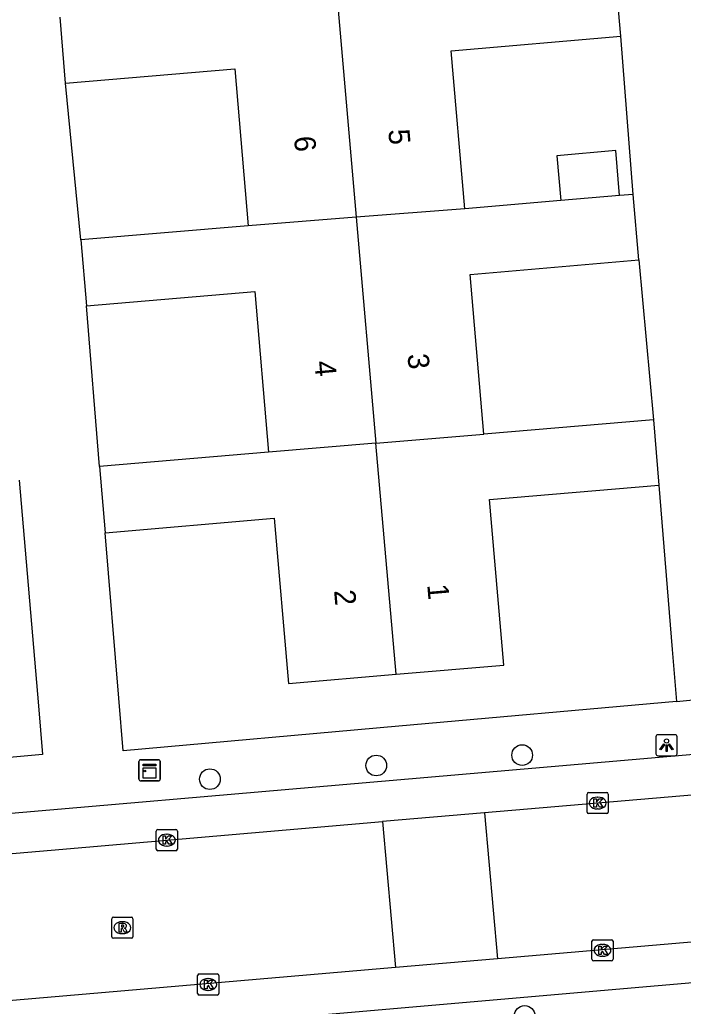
# Model space of a CAD drawing. Extents: x 162990 to 165007, y 383433 to 384336.
# Drawn here: x 164183.06 to 164214.4, y 383839.91 to 383886.56 of the extents above; entities that cross this region are included whole.
import ezdxf

# ---------------------------------------------------------------- set-up
doc = ezdxf.new("R2010")
doc.units = 0
for name, color, linetype in [('IMGEO_Boom', 7, 'Continuous'), ('IMGEO_Kast', 7, 'Continuous'), ('IMGEO_Kolk', 7, 'Continuous'), ('IMGEO_Lichtpunt', 7, 'Continuous'), ('IMGEO_Pand', 7, 'Continuous'), ('IMGEO_Pand_nummerreeks', 7, 'Continuous'), ('IMGEO_Rijbaan_lokaal_open', 7, 'Continuous'), ('IMGEO_Rioolput', 7, 'Continuous'), ('IMGEO_Voetpad_open', 7, 'Continuous')]:
    doc.layers.add(name, color=color, linetype=linetype)

msp = doc.modelspace()

# ---------------------------------------------------------------- linework, layer by layer
at = {"layer": 'IMGEO_Boom'}
for centre in [(164206.791, 383851.789), (164199.897, 383851.298), (164192.038, 383850.652), (164206.909, 383839.456)]:
    msp.add_circle(centre, 0.489, dxfattribs=at)
at = {"layer": 'IMGEO_Kast'}
for p, q in [((164188.689, 383850.648), (164188.689, 383851.489)), ((164188.689, 383851.489), (164188.689, 383850.648)), ((164188.764, 383851.573), (164189.605, 383851.573)), ((164189.605, 383851.573), (164188.764, 383851.573)), ((164189.689, 383851.498), (164189.689, 383850.657)), ((164189.689, 383850.657), (164189.689, 383851.498)), ((164189.614, 383850.573), (164188.773, 383850.573)), ((164188.773, 383850.573), (164189.614, 383850.573))]:
    msp.add_line(p, q, dxfattribs=at)
for points in [[(164188.884, 383851.363), (164189.484, 383851.363), (164189.484, 383851.278), (164188.884, 383851.278), (164188.884, 383851.363)], [(164188.884, 383851.188), (164189.484, 383851.188), (164189.484, 383850.699), (164188.884, 383850.699), (164188.884, 383851.188)]]:
    msp.add_lwpolyline(points, dxfattribs=at)
msp.add_circle((164188.968, 383851.037), 0.0377, dxfattribs=at)
for centre, start, end in [((164188.767, 383851.495), 92.4484, 184.2845), ((164188.767, 383851.495), 92.4484, 184.2845), ((164189.611, 383851.495), 2.4484, 94.2845), ((164189.611, 383851.495), 2.4484, 94.2845), ((164188.767, 383850.651), 182.4484, 274.2845), ((164188.767, 383850.651), 182.4484, 274.2845), ((164189.611, 383850.651), 272.4484, 4.2845), ((164189.611, 383850.651), 272.4484, 4.2845)]:
    msp.add_arc(centre, 0.0779, start, end, dxfattribs=at)
at = {"layer": 'IMGEO_Kolk'}
for p, q in [((164209.856, 383849.096), (164209.856, 383849.948)), ((164209.931, 383850.022), (164210.783, 383850.022)), ((164210.857, 383849.948), (164210.857, 383849.096)), ((164210.344, 383849.802), (164210.369, 383849.802)), ((164210.783, 383849.022), (164209.931, 383849.022)), ((164210.367, 383849.242), (164210.342, 383849.242)), ((164189.504, 383847.345), (164189.504, 383848.197)), ((164189.579, 383848.271), (164190.431, 383848.271)), ((164189.992, 383848.051), (164190.017, 383848.051)), ((164190.505, 383848.197), (164190.505, 383847.345)), ((164190.431, 383847.271), (164189.579, 383847.271)), ((164190.015, 383847.491), (164189.99, 383847.491)), ((164210.085, 383842.134), (164210.085, 383842.986)), ((164210.16, 383843.06), (164211.012, 383843.06)), ((164211.086, 383842.986), (164211.086, 383842.134)), ((164210.573, 383842.84), (164210.598, 383842.84)), ((164211.012, 383842.06), (164210.16, 383842.06)), ((164210.596, 383842.28), (164210.571, 383842.28)), ((164191.459, 383840.517), (164191.459, 383841.369)), ((164191.534, 383841.443), (164192.386, 383841.443)), ((164191.947, 383841.223), (164191.972, 383841.223)), ((164192.46, 383841.369), (164192.46, 383840.517)), ((164191.97, 383840.663), (164191.945, 383840.663)), ((164192.386, 383840.443), (164191.534, 383840.443))]:
    msp.add_line(p, q, dxfattribs=at)
for points in [[(164209.856, 383849.096), (164209.856, 383849.948)], [(164209.931, 383850.022), (164210.783, 383850.022)], [(164210.857, 383849.948), (164210.857, 383849.096)], [(164210.177, 383849.722), (164210.3, 383849.722), (164210.3, 383849.571), (164210.43, 383849.722), (164210.594, 383849.722), (164210.448, 383849.571), (164210.601, 383849.322), (164210.449, 383849.322), (164210.364, 383849.486), (164210.3, 383849.419), (164210.3, 383849.322), (164210.177, 383849.322), (164210.177, 383849.722)], [(164210.783, 383849.022), (164209.931, 383849.022)], [(164189.504, 383847.345), (164189.504, 383848.197)], [(164189.579, 383848.271), (164190.431, 383848.271)], [(164190.505, 383848.197), (164190.505, 383847.345)], [(164189.825, 383847.971), (164189.948, 383847.971), (164189.948, 383847.82), (164190.078, 383847.971), (164190.242, 383847.971), (164190.096, 383847.82), (164190.249, 383847.571), (164190.097, 383847.571), (164190.012, 383847.735), (164189.948, 383847.668), (164189.948, 383847.571), (164189.825, 383847.571), (164189.825, 383847.971)], [(164190.431, 383847.271), (164189.579, 383847.271)], [(164210.085, 383842.134), (164210.085, 383842.986)], [(164210.16, 383843.06), (164211.012, 383843.06)], [(164211.086, 383842.986), (164211.086, 383842.134)], [(164210.406, 383842.76), (164210.529, 383842.76), (164210.529, 383842.609), (164210.659, 383842.76), (164210.823, 383842.76), (164210.677, 383842.609), (164210.83, 383842.36), (164210.678, 383842.36), (164210.593, 383842.524), (164210.529, 383842.457), (164210.529, 383842.36), (164210.406, 383842.36), (164210.406, 383842.76)], [(164211.012, 383842.06), (164210.16, 383842.06)], [(164191.459, 383840.517), (164191.459, 383841.369)], [(164191.534, 383841.443), (164192.386, 383841.443)], [(164191.78, 383841.143), (164191.903, 383841.143), (164191.903, 383840.992), (164192.033, 383841.143), (164192.197, 383841.143), (164192.051, 383840.992), (164192.204, 383840.743), (164192.052, 383840.743), (164191.967, 383840.907), (164191.903, 383840.84), (164191.903, 383840.743), (164191.78, 383840.743), (164191.78, 383841.143)], [(164192.46, 383841.369), (164192.46, 383840.517)], [(164192.386, 383840.443), (164191.534, 383840.443)]]:
    msp.add_lwpolyline(points, dxfattribs=at)
for centre, start, end in [((164209.933, 383849.946), 91.552, 178.448), ((164209.933, 383849.946), 91.552, 178.448), ((164210.781, 383849.946), 1.552, 88.448), ((164210.781, 383849.946), 1.552, 88.448), ((164209.933, 383849.098), 181.552, 268.448), ((164209.933, 383849.098), 181.552, 268.448), ((164210.781, 383849.098), 271.552, 358.448), ((164210.781, 383849.098), 271.552, 358.448), ((164189.581, 383848.195), 91.552, 178.448), ((164189.581, 383848.195), 91.552, 178.448), ((164190.429, 383848.195), 1.552, 88.448), ((164190.429, 383848.195), 1.552, 88.448), ((164189.581, 383847.347), 181.552, 268.448), ((164189.581, 383847.347), 181.552, 268.448), ((164190.429, 383847.347), 271.552, 358.448), ((164190.429, 383847.347), 271.552, 358.448), ((164210.162, 383842.984), 91.552, 178.448), ((164210.162, 383842.984), 91.552, 178.448), ((164211.01, 383842.984), 1.552, 88.448), ((164211.01, 383842.984), 1.552, 88.448), ((164210.162, 383842.136), 181.552, 268.448), ((164210.162, 383842.136), 181.552, 268.448), ((164211.01, 383842.136), 271.552, 358.448), ((164211.01, 383842.136), 271.552, 358.448), ((164191.536, 383841.367), 91.552, 178.448), ((164191.536, 383841.367), 91.552, 178.448), ((164192.384, 383841.367), 1.552, 88.448), ((164192.384, 383841.367), 1.552, 88.448), ((164191.536, 383840.519), 181.552, 268.448), ((164191.536, 383840.519), 181.552, 268.448), ((164192.384, 383840.519), 271.552, 358.448), ((164192.384, 383840.519), 271.552, 358.448)]:
    msp.add_arc(centre, 0.0765, start, end, dxfattribs=at)
for centre, major_axis, ratio, start_param, end_param in [((164210.343, 383849.522), (-0.387, 0.002), 0.722429, 4.712389, 7.853982), ((164210.368, 383849.522), (-0.39, 0.002), 0.717154, 1.570796, 4.712389), ((164189.991, 383847.771), (-0.387, 0.002), 0.722429, 4.712389, 7.853982), ((164190.016, 383847.771), (-0.39, 0.002), 0.717154, 1.570796, 4.712389), ((164210.572, 383842.56), (-0.387, 0.002), 0.722429, 4.712389, 7.853982), ((164210.597, 383842.56), (-0.39, 0.002), 0.717154, 1.570796, 4.712389), ((164191.946, 383840.943), (-0.387, 0.002), 0.722429, 4.712389, 7.853982), ((164191.971, 383840.943), (-0.39, 0.002), 0.717154, 1.570796, 4.712389)]:
    msp.add_ellipse(centre, major_axis=major_axis, ratio=ratio, start_param=start_param, end_param=end_param, dxfattribs=at)
at = {"layer": 'IMGEO_Lichtpunt'}
for p, q in [((164214.014, 383852.754), (164213.206, 383852.754)), ((164214.014, 383852.754), (164213.206, 383852.754)), ((164213.112, 383852.659), (164213.112, 383851.852)), ((164213.112, 383852.659), (164213.112, 383851.852)), ((164214.108, 383851.852), (164214.108, 383852.659)), ((164214.108, 383851.852), (164214.108, 383852.659)), ((164213.206, 383851.758), (164214.014, 383851.758)), ((164213.206, 383851.758), (164214.014, 383851.758))]:
    msp.add_line(p, q, dxfattribs=at)
for points in [[(164213.486, 383852.323), (164213.525, 383852.295), (164213.337, 383852.033), (164213.299, 383852.06), (164213.486, 383852.323)], [(164213.588, 383852.275), (164213.635, 383852.275), (164213.635, 383851.953), (164213.588, 383851.953), (164213.588, 383852.275)], [(164213.698, 383852.295), (164213.736, 383852.322), (164213.923, 383852.06), (164213.884, 383852.032), (164213.698, 383852.295)]]:
    msp.add_lwpolyline(points, dxfattribs=at)
msp.add_circle((164213.611, 383852.457), 0.0994, dxfattribs=at)
for centre, start, end in [((164213.206, 383852.659), 90, 180), ((164213.206, 383852.659), 90, 180), ((164214.014, 383852.659), 0, 90), ((164214.014, 383852.659), 0, 90), ((164213.206, 383851.852), 180, 270), ((164213.206, 383851.852), 180, 270), ((164214.014, 383851.852), 270, 0), ((164214.014, 383851.852), 270, 360)]:
    msp.add_arc(centre, 0.0946, start, end, dxfattribs=at)
at = {"layer": 'IMGEO_Pand'}
for points in [[(164211.446, 383885.783), (164211.186, 383888.827)], [(164198.037, 383887.752), (164198.954, 383877.221)], [(164185.225, 383883.565), (164184.958, 383886.683)], [(164204.076, 383877.62), (164203.437, 383885.099), (164211.446, 383885.783)], [(164185.225, 383883.565), (164193.209, 383884.247), (164193.843, 383876.823)], [(164211.39, 383878.245), (164211.208, 383880.376), (164208.432, 383880.125), (164208.613, 383878.008)], [(164208.613, 383878.008), (164204.076, 383877.62)], [(164211.39, 383878.245), (164208.613, 383878.008)], [(164212.042, 383878.301), (164211.39, 383878.245)], [(164212.306, 383875.204), (164212.042, 383878.301)], [(164204.076, 383877.62), (164198.954, 383877.221)], [(164198.954, 383877.221), (164193.843, 383876.823)], [(164198.954, 383877.221), (164199.884, 383866.538)], [(164193.843, 383876.823), (164185.938, 383876.147)], [(164185.938, 383876.147), (164186.204, 383873.028)], [(164204.986, 383866.966), (164204.34, 383874.523), (164212.306, 383875.204)], [(164186.204, 383873.028), (164194.159, 383873.707), (164194.808, 383866.113)], [(164212.988, 383867.65), (164204.986, 383866.966)], [(164212.988, 383867.65), (164213.252, 383864.561)], [(164199.884, 383866.538), (164204.986, 383866.966)], [(164199.884, 383866.538), (164194.808, 383866.113)], [(164200.835, 383855.61), (164199.884, 383866.538)], [(164194.808, 383866.113), (164186.826, 383865.431)], [(164186.826, 383865.431), (164187.093, 383862.305)], [(164183.023, 383864.788), (164183.936, 383854.118), (164184.133, 383851.812), (164181.349, 383851.573)], [(164200.835, 383855.61), (164205.92, 383856.044), (164205.251, 383863.878), (164213.252, 383864.561)], [(164187.093, 383862.305), (164195.082, 383862.988), (164195.75, 383855.175), (164200.835, 383855.61)]]:
    msp.add_lwpolyline(points, dxfattribs=at)
at = {"layer": 'IMGEO_Rijbaan_lokaal_open'}
for points in [[(164247.115, 383852.804), (164222.364, 383850.548), (164205.014, 383849.059)], [(164205.014, 383849.059), (164200.186, 383848.644)], [(164205.014, 383849.059), (164205.622, 383842.154)], [(164132.109, 383842.801), (164184.534, 383847.301), (164200.186, 383848.644)], [(164200.186, 383848.644), (164200.814, 383841.74)], [(164252.675, 383846.206), (164205.622, 383842.154)], [(164205.622, 383842.154), (164200.814, 383841.74)], [(164200.814, 383841.74), (164168.088, 383838.921)]]:
    msp.add_lwpolyline(points, dxfattribs=at)
at = {"layer": 'IMGEO_Rioolput'}
for p, q in [((164187.403, 383843.204), (164187.403, 383844.056)), ((164187.478, 383844.13), (164188.33, 383844.13)), ((164187.891, 383843.91), (164187.916, 383843.91)), ((164188.404, 383844.056), (164188.404, 383843.204)), ((164187.914, 383843.35), (164187.889, 383843.35)), ((164188.33, 383843.13), (164187.478, 383843.13))]:
    msp.add_line(p, q, dxfattribs=at)
for points in [[(164187.403, 383843.204), (164187.403, 383844.056)], [(164187.478, 383844.13), (164188.33, 383844.13)], [(164187.992, 383843.828), (164187.74, 383843.83), (164187.74, 383843.43)], [(164188.404, 383844.056), (164188.404, 383843.204)], [(164187.74, 383843.43), (164187.864, 383843.43), (164187.864, 383843.592), (164187.875, 383843.592)], [(164187.918, 383843.749), (164187.864, 383843.749), (164187.864, 383843.668)], [(164187.864, 383843.668), (164187.916, 383843.668)], [(164187.922, 383843.563), (164187.993, 383843.43), (164188.133, 383843.43), (164188.068, 383843.556)], [(164188.33, 383843.13), (164187.478, 383843.13)]]:
    msp.add_lwpolyline(points, dxfattribs=at)
for centre, radius, start, end in [((164187.48, 383844.054), 0.0765, 91.552, 178.448), ((164187.48, 383844.054), 0.0765, 91.552, 178.448), ((164187.991, 383843.718), 0.109, 350.3612, 89.416), ((164188.328, 383844.054), 0.0765, 1.552, 88.448), ((164188.328, 383844.054), 0.0765, 1.552, 88.448), ((164187.874, 383843.539), 0.0533, 26.0293, 88.6989), ((164187.9, 383843.857), 0.19, 274.7715, 282.9687), ((164187.924, 383843.653), 0.0964, 77.0061, 93.1865), ((164187.938, 383843.71), 0.0378, 276.6634, 79.6772), ((164187.989, 383843.718), 0.112, 277.5842, 350.9817), ((164187.973, 383843.503), 0.108, 29.5134, 73.7905), ((164187.48, 383843.206), 0.0765, 181.552, 268.448), ((164187.48, 383843.206), 0.0765, 181.552, 268.448), ((164188.328, 383843.206), 0.0765, 271.552, 358.448), ((164188.328, 383843.206), 0.0765, 271.552, 358.448)]:
    msp.add_arc(centre, radius, start, end, dxfattribs=at)
for centre, major_axis, ratio, start_param, end_param in [((164187.89, 383843.63), (-0.387, 0.002), 0.722429, 4.712389, 7.853982), ((164187.915, 383843.63), (-0.39, 0.002), 0.717154, 1.570796, 4.712389)]:
    msp.add_ellipse(centre, major_axis=major_axis, ratio=ratio, start_param=start_param, end_param=end_param, dxfattribs=at)
at = {"layer": 'IMGEO_Voetpad_open'}
for points in [[(164212.042, 383878.301), (164211.446, 383885.783)], [(164185.938, 383876.147), (164185.225, 383883.565)], [(164212.306, 383875.204), (164212.988, 383867.65)], [(164186.826, 383865.431), (164186.204, 383873.028)], [(164213.252, 383864.561), (164213.882, 383856.782), (164214.082, 383854.317)], [(164214.082, 383854.317), (164200.957, 383853.152), (164187.947, 383851.994), (164187.741, 383854.477), (164187.093, 383862.305)], [(164214.082, 383854.317), (164218.046, 383854.722)], [(164135.825, 383845.001), (164243.692, 383854.328)], [(164171.718, 383837.289), (164254.701, 383844.499)]]:
    msp.add_lwpolyline(points, dxfattribs=at)

# ---------------------------------------------------------------- texts
at = {"layer": 'IMGEO_Pand_nummerreeks'}
for s, rotation, p in [('5', 274.8814, (164200.464, 383881.355)), ('6', 274.8811, (164196.013, 383881.024)), ('3', 274.8871, (164201.371, 383870.739)), ('4', 274.8848, (164196.971, 383870.399)), ('1', 274.881, (164202.304, 383859.843)), ('2', 274.8868, (164197.903, 383859.573))]:
    msp.add_text(s, height=1, rotation=rotation, dxfattribs=at).set_placement(p)

doc.saveas('drawing.dxf')
